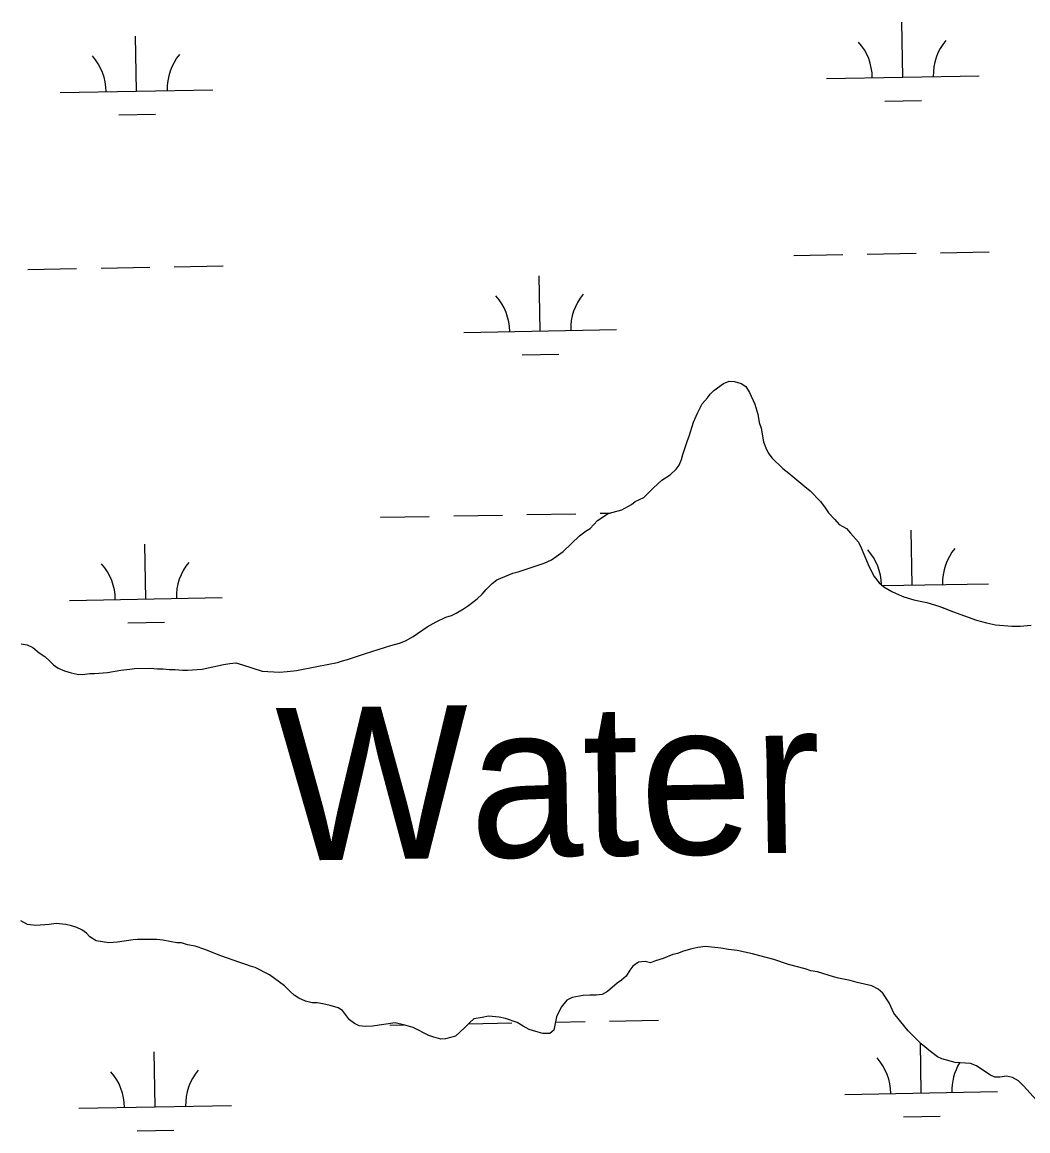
# Model space of a CAD drawing. Extents: x 3957609 to 3995875, y 234277 to 260273.
# Drawn here: x 3979519 to 3980178, y 243520 to 244246 of the extents above; entities that cross this region are included whole.
import ezdxf

# ---------------------------------------------------------------- set-up
doc = ezdxf.new("R2010")
doc.units = 0
for name, color, linetype in [('V-RIVR-IDEN', 7, 'Continuous'), ('V-TOPO-SHOR', 7, 'Continuous'), ('V-WETL-SWMP', 7, 'Continuous')]:
    doc.layers.add(name, color=color, linetype=linetype)

msp = doc.modelspace()

# ---------------------------------------------------------------- linework, layer by layer
at = {"layer": 'V-TOPO-SHOR'}
for points in [[(3979954.895, 243971.566), (3979956.091, 243974.583), (3979958.775, 243983.635), (3979961.471, 243989.671), (3979964.467, 243995.708), (3979968.071, 243999.638), (3979969.872, 244002.055), (3979972.276, 244004.474), (3979978.592, 244009.014), (3979982.205, 244010.532), (3979985.821, 244010.241), (3979990.044, 244009.049), (3979993.065, 244006.948), (3979995.49, 244003.036), (3979999.129, 243995.512), (3980000.956, 243988.886), (3980001.878, 243983.463), (3980003.094, 243979.85), (3980004.628, 243970.813), (3980006.148, 243966.899), (3980007.665, 243963.587), (3980010.086, 243960.28), (3980017.34, 243953.37), (3980021.268, 243950.367), (3980031.844, 243941.659), (3980035.17, 243938.655), (3980042.123, 243931.743), (3980045.15, 243927.532), (3980047.27, 243924.225), (3980051.503, 243920.016), (3980054.225, 243916.709), (3980059.056, 243914.011), (3980061.778, 243911.005), (3980066.92, 243904.994), (3980068.739, 243901.381), (3980073.902, 243889.038), (3980077.236, 243882.72), (3980080.564, 243878.509), (3980083.587, 243875.806), (3980088.719, 243872.808), (3980093.548, 243870.713), (3980096.567, 243869.215), (3980103.202, 243867.426), (3980108.331, 243866.236), (3980111.648, 243865.644), (3980119.492, 243863.256), (3980122.511, 243862.06), (3980128.544, 243859.666), (3980144.236, 243853.987), (3980150.874, 243852.199), (3980156.602, 243851.011), (3980167.456, 243850.138), (3980172.882, 243850.157), (3980180.113, 243850.781)], [(3979518.552, 243838.524), (3979522.472, 243837.934), (3979526.092, 243836.136), (3979530.324, 243832.534), (3979533.949, 243830.131), (3979536.971, 243827.428), (3979539.691, 243824.725), (3979542.712, 243822.623), (3979546.937, 243820.827), (3979551.16, 243819.635), (3979555.082, 243818.742), (3979558.701, 243818.452), (3979563.52, 243819.07), (3979566.534, 243819.078), (3979574.972, 243819.707), (3979583.709, 243821.241), (3979589.734, 243821.862), (3979592.747, 243822.474), (3979603.296, 243822.507), (3979607.818, 243822.218), (3979611.435, 243822.228), (3979615.355, 243821.638), (3979619.274, 243821.651), (3979624.097, 243821.364), (3979627.413, 243821.374), (3979637.055, 243822.007), (3979650.912, 243825.063), (3979655.131, 243825.677), (3979659.047, 243825.99), (3979663.573, 243824.798), (3979676.244, 243820.618), (3979687.698, 243820.049), (3979692.822, 243820.367), (3979698.849, 243820.987), (3979712.102, 243823.74), (3979725.66, 243826.193), (3979728.969, 243827.41), (3979732.283, 243828.323), (3979744.026, 243832.278), (3979760.588, 243837.451), (3979766.311, 243838.977), (3979770.224, 243840.494), (3979775.34, 243843.222), (3979784.364, 243849.579), (3979790.381, 243852.913), (3979796.703, 243855.946), (3979800.316, 243857.163), (3979803.324, 243858.681), (3979808.139, 243861.406), (3979811.448, 243863.526), (3979817.16, 243868.064), (3979820.468, 243871.089), (3979823.171, 243874.112), (3979827.077, 243878.042), (3979830.083, 243880.463), (3979840.62, 243884.715), (3979843.934, 243885.628), (3979861.096, 243891.408), (3979865.913, 243893.531), (3979873.431, 243898.979), (3979884.251, 243909.26), (3979888.461, 243912.588), (3979891.169, 243914.106), (3979895.976, 243919.244), (3979902.894, 243923.784), (3979911.93, 243926.224), (3979918.248, 243929.861), (3979920.654, 243931.675), (3979926.372, 243934.405), (3979932.684, 243940.754), (3979938.095, 243945.594), (3979943.508, 243949.227), (3979947.415, 243952.856), (3979949.516, 243955.576), (3979951.014, 243959.196), (3979951.906, 243962.514), (3979954.895, 243971.566)], [(3980031.899, 243625.78), (3980021.041, 243628.459), (3980011.384, 243631.746), (3980002.334, 243634.128), (3979997.507, 243635.621), (3979987.556, 243637.701), (3979981.828, 243638.285), (3979976.7, 243639.176), (3979966.75, 243640.349), (3979961.626, 243639.733), (3979957.713, 243638.815), (3979952.292, 243637.292), (3979948.378, 243635.772), (3979945.365, 243635.162), (3979939.043, 243632.43), (3979933.923, 243630.906), (3979930.611, 243629.692), (3979927.294, 243630.585), (3979922.776, 243629.968), (3979919.165, 243627.545), (3979917.064, 243624.828), (3979914.664, 243620.902), (3979911.657, 243618.18), (3979908.952, 243616.363), (3979902.638, 243610.92), (3979899.027, 243608.798), (3979895.109, 243608.485), (3979890.89, 243608.472), (3979886.672, 243608.157), (3979879.44, 243606.93), (3979875.829, 243605.109), (3979872.227, 243600.577), (3979869.233, 243594.241), (3979867.449, 243585.494), (3979864.744, 243583.374), (3979860.224, 243583.362), (3979855.698, 243584.554), (3979851.172, 243586.047), (3979847.248, 243588.146), (3979843.322, 243590.544), (3979835.779, 243593.233), (3979831.556, 243594.124), (3979824.621, 243594.708), (3979820.404, 243593.79), (3979814.981, 243592.869), (3979812.276, 243590.45), (3979808.97, 243587.124), (3979802.96, 243581.68), (3979796.334, 243579.851), (3979793.322, 243579.54), (3979788.796, 243581.035), (3979785.478, 243581.928), (3979775.211, 243587.323), (3979769.782, 243588.814), (3979763.447, 243590.302), (3979748.685, 243588.148), (3979743.864, 243587.83), (3979739.945, 243588.422), (3979736.926, 243589.919), (3979733.602, 243592.322), (3979729.064, 243598.335), (3979726.043, 243600.135), (3979720.915, 243601.626), (3979716.087, 243602.818), (3979712.471, 243603.41), (3979709.155, 243603.399), (3979704.629, 243604.591), (3979700.404, 243606.387), (3979697.383, 243608.487), (3979694.663, 243610.891), (3979691.036, 243614.495), (3979681.067, 243621.7), (3979671.709, 243626.495), (3979668.693, 243627.39), (3979665.674, 243628.586), (3979661.752, 243629.78), (3979649.38, 243634.263), (3979638.818, 243638.451), (3979632.484, 243640.542), (3979627.356, 243641.431), (3979623.434, 243642.625), (3979620.419, 243642.614), (3979611.371, 243644.396), (3979607.451, 243644.986), (3979594.793, 243644.947), (3979591.78, 243644.638), (3979581.536, 243643.1), (3979575.81, 243642.78), (3979567.669, 243643.962), (3979563.442, 243646.661), (3979561.322, 243649.068), (3979558.303, 243651.167), (3979554.984, 243652.664), (3979551.363, 243653.858), (3979547.744, 243654.753), (3979541.412, 243655.337), (3979536.892, 243654.718), (3979528.153, 243654.089), (3979522.726, 243654.675), (3979518.197, 243657.073)], [(3980183.47, 243539.733), (3980175.001, 243549.052), (3980171.675, 243552.357), (3980167.751, 243554.454), (3980163.829, 243555.347), (3980159.613, 243554.731), (3980156.297, 243554.72), (3980152.975, 243556.218), (3980144.218, 243562.22), (3980140.294, 243563.715), (3980130.347, 243564.289), (3980121.598, 243566.673), (3980118.579, 243568.17), (3980114.049, 243571.471), (3980108.003, 243576.579), (3980099.539, 243584.992), (3980097.423, 243587.396), (3980090.161, 243596.719), (3980087.126, 243603.34), (3980082.886, 243609.656), (3980079.863, 243612.361), (3980075.638, 243614.459), (3980065.986, 243616.84), (3980061.46, 243618.032), (3980053.921, 243619.515), (3980050.604, 243620.41), (3980040.042, 243623.693), (3980035.821, 243624.283), (3980031.899, 243625.78)]]:
    msp.add_lwpolyline(points, dxfattribs=at)
at = {"layer": 'V-WETL-SWMP'}
for p, q in [((3980095.945, 244209.623), (3980095.291, 244245.617)), ((3979594.12, 244200.498), (3979593.466, 244236.492)), ((3980045.953, 244208.714), (3980145.937, 244210.532)), ((3979544.128, 244199.589), (3979644.112, 244201.407)), ((3980084.228, 244193.977), (3980108.224, 244194.413)), ((3979582.403, 244184.852), (3979606.399, 244185.288)), ((3980024.648, 244092.876), (3980056.643, 244093.457)), ((3980072.64, 244093.748), (3980104.635, 244094.33)), ((3980120.632, 244094.621), (3980152.627, 244095.203)), ((3979522.823, 244083.751), (3979554.818, 244084.333)), ((3979570.815, 244084.624), (3979602.81, 244085.205)), ((3979618.807, 244085.496), (3979650.802, 244086.078)), ((3979858.456, 244043.416), (3979857.801, 244079.41)), ((3979808.464, 244042.507), (3979908.447, 244044.325)), ((3979846.738, 244027.77), (3979870.734, 244028.206)), ((3979849.796, 243923.168), (3979881.791, 243923.75)), ((3979897.788, 243924.04), (3979904.277, 243924.158)), ((3979753.812, 243921.423), (3979785.807, 243922.004)), ((3979801.804, 243922.295), (3979833.799, 243922.877)), ((3980101.993, 243877.003), (3980101.339, 243912.997)), ((3979600.168, 243867.878), (3979599.514, 243903.872)), ((3980082.641, 243876.651), (3980151.985, 243877.912)), ((3979550.176, 243866.969), (3979650.16, 243868.787)), ((3979588.451, 243852.232), (3979612.447, 243852.668)), ((3979811.573, 243589.743), (3979839.847, 243590.257)), ((3979868.527, 243590.778), (3979887.839, 243591.13)), ((3979903.836, 243591.42), (3979935.831, 243592.002)), ((3979759.86, 243588.803), (3979769.115, 243588.971)), ((3980108.041, 243544.383), (3980107.446, 243577.133)), ((3979606.216, 243535.258), (3979605.562, 243571.252)), ((3980058.05, 243543.474), (3980158.033, 243545.292)), ((3979556.225, 243534.349), (3979656.208, 243536.167)), ((3980096.324, 243528.737), (3980120.32, 243529.173)), ((3979594.499, 243519.612), (3979618.495, 243520.048))]:
    msp.add_line(p, q, dxfattribs=at)
for points in [[(3979840.621, 243884.714), (3979843.933, 243885.629), (3979861.096, 243891.408), (3979865.912, 243893.532), (3979873.431, 243898.98), (3979884.251, 243909.261), (3979888.461, 243912.589), (3979891.169, 243914.105), (3979895.976, 243919.243), (3979902.894, 243923.785), (3979911.929, 243926.224), (3979918.248, 243929.86), (3979920.654, 243931.676), (3979926.372, 243934.406), (3979932.683, 243940.755), (3979938.094, 243945.594), (3979943.508, 243949.227), (3979947.415, 243952.856), (3979949.517, 243955.575), (3979951.013, 243959.197), (3979951.907, 243962.515), (3979954.894, 243971.566), (3979956.09, 243974.584), (3979958.776, 243983.635), (3979961.47, 243989.671), (3979964.466, 243995.708), (3979968.071, 243999.638), (3979969.872, 244002.055), (3979972.276, 244004.473), (3979978.592, 244009.013), (3979982.204, 244010.531), (3979985.822, 244010.241), (3979990.045, 244009.048), (3979993.066, 244006.947), (3979995.489, 244003.036), (3979999.129, 243995.512), (3980000.957, 243988.887), (3980001.878, 243983.464), (3980003.095, 243979.851), (3980004.629, 243970.813), (3980006.148, 243966.899), (3980007.665, 243963.588), (3980010.087, 243960.28), (3980017.341, 243953.37), (3980021.269, 243950.368), (3980031.845, 243941.659), (3980035.169, 243938.655), (3980042.123, 243931.743), (3980045.15, 243927.533), (3980047.27, 243924.224), (3980051.502, 243920.017), (3980054.225, 243916.709), (3980059.056, 243914.011), (3980061.778, 243911.005), (3980066.92, 243904.993), (3980068.739, 243901.381), (3980073.901, 243889.039), (3980077.235, 243882.72), (3980080.564, 243878.51), (3980083.586, 243875.806), (3980088.719, 243872.808), (3980093.548, 243870.713), (3980096.567, 243869.215), (3980103.203, 243867.426), (3980108.331, 243866.236), (3980111.648, 243865.643), (3980119.492, 243863.256), (3980128.545, 243859.666), (3980144.236, 243853.987), (3980150.873, 243852.199), (3980156.603, 243851.011), (3980167.457, 243850.139), (3980172.882, 243850.156), (3980180.114, 243850.781)], [(3979518.551, 243838.525), (3979522.471, 243837.934), (3979526.093, 243836.137), (3979530.324, 243832.533), (3979533.948, 243830.132), (3979536.971, 243827.429), (3979539.692, 243824.724), (3979542.712, 243822.624), (3979546.937, 243820.828), (3979551.161, 243819.635), (3979555.082, 243818.743), (3979558.7, 243818.452), (3979563.52, 243819.07), (3979566.534, 243819.079), (3979574.972, 243819.707), (3979583.708, 243821.241), (3979589.735, 243821.862), (3979592.747, 243822.474), (3979603.296, 243822.506), (3979607.818, 243822.218), (3979611.435, 243822.229), (3979615.355, 243821.638), (3979619.274, 243821.65), (3979624.097, 243821.364), (3979627.413, 243821.374), (3979637.056, 243822.006), (3979650.912, 243825.062), (3979655.13, 243825.677), (3979659.047, 243825.991), (3979663.572, 243824.799), (3979676.244, 243820.618), (3979687.699, 243820.049), (3979692.822, 243820.366), (3979698.849, 243820.988), (3979712.102, 243823.74), (3979725.659, 243826.193), (3979728.97, 243827.409), (3979732.283, 243828.323), (3979744.026, 243832.277), (3979760.588, 243837.451), (3979766.311, 243838.976), (3979770.224, 243840.495), (3979775.34, 243843.223), (3979784.363, 243849.58), (3979790.381, 243852.914), (3979796.702, 243855.947), (3979800.315, 243857.163), (3979803.324, 243858.68), (3979808.139, 243861.407), (3979811.448, 243863.527), (3979817.161, 243868.065), (3979820.467, 243871.09), (3979823.171, 243874.112), (3979827.077, 243878.042), (3979830.084, 243880.463), (3979840.621, 243884.714)], [(3979623.434, 243642.624), (3979620.42, 243642.615), (3979611.372, 243644.396), (3979607.452, 243644.987), (3979594.793, 243644.948), (3979591.78, 243644.638), (3979581.536, 243643.1), (3979575.81, 243642.781), (3979567.669, 243643.962), (3979563.441, 243646.662), (3979561.323, 243649.067), (3979558.303, 243651.167), (3979554.983, 243652.664), (3979551.362, 243653.859), (3979547.743, 243654.752), (3979541.411, 243655.336), (3979536.892, 243654.719), (3979528.153, 243654.09), (3979522.726, 243654.676), (3979518.197, 243657.074)], [(3980144.217, 243562.22), (3980140.294, 243563.715), (3980130.346, 243564.288), (3980121.598, 243566.672), (3980118.579, 243568.17), (3980114.048, 243571.472), (3980108.004, 243576.578), (3980099.539, 243584.992), (3980097.422, 243587.397), (3980090.16, 243596.718), (3980087.125, 243603.34), (3980082.887, 243609.657), (3980079.864, 243612.361), (3980075.638, 243614.458), (3980065.986, 243616.84), (3980061.461, 243618.032), (3980053.921, 243619.516), (3980050.603, 243620.41), (3980040.043, 243623.693), (3980035.822, 243624.283), (3980031.899, 243625.779), (3980021.04, 243628.458), (3980011.385, 243631.745), (3980002.335, 243634.128), (3979997.508, 243635.621), (3979987.555, 243637.701), (3979981.827, 243638.286), (3979976.7, 243639.175), (3979966.75, 243640.35), (3979961.627, 243639.732), (3979957.712, 243638.816), (3979952.291, 243637.292), (3979948.377, 243635.773), (3979945.365, 243635.161), (3979939.044, 243632.429), (3979933.924, 243630.907), (3979930.612, 243629.691), (3979927.294, 243630.585), (3979922.775, 243629.969), (3979919.165, 243627.546), (3979917.064, 243624.827), (3979914.664, 243620.902), (3979911.658, 243618.18), (3979908.951, 243616.363), (3979902.638, 243610.919), (3979899.028, 243608.798), (3979895.11, 243608.484), (3979890.89, 243608.472), (3979886.672, 243608.157), (3979879.441, 243606.93), (3979875.83, 243605.11), (3979872.227, 243600.578), (3979869.232, 243594.24), (3979867.45, 243585.493), (3979864.744, 243583.375), (3979860.223, 243583.361), (3979855.698, 243584.553), (3979851.172, 243586.047), (3979847.247, 243588.145), (3979843.322, 243590.544), (3979835.778, 243593.234), (3979831.556, 243594.125), (3979824.621, 243594.707), (3979820.404, 243593.79), (3979814.982, 243592.869), (3979812.276, 243590.45), (3979808.971, 243587.124), (3979802.959, 243581.681), (3979796.334, 243579.852), (3979793.321, 243579.541), (3979788.795, 243581.035), (3979785.477, 243581.929), (3979775.212, 243587.323), (3979769.782, 243588.814), (3979763.448, 243590.302), (3979748.685, 243588.147), (3979743.864, 243587.831), (3979739.944, 243588.422), (3979736.925, 243589.92), (3979733.602, 243592.321), (3979729.063, 243598.335), (3979726.043, 243600.135), (3979720.915, 243601.626), (3979716.088, 243602.817), (3979712.47, 243603.409), (3979709.154, 243603.399), (3979704.629, 243604.591), (3979700.404, 243606.387), (3979697.384, 243608.487), (3979694.664, 243610.89), (3979691.036, 243614.496), (3979681.067, 243621.7), (3979671.709, 243626.494), (3979668.692, 243627.389), (3979665.674, 243628.586), (3979661.752, 243629.779), (3979649.381, 243634.263), (3979638.819, 243638.451), (3979632.483, 243640.542), (3979627.356, 243641.43), (3979623.434, 243642.624)], [(3980183.469, 243539.733), (3980175.001, 243549.051), (3980171.676, 243552.357), (3980167.751, 243554.455), (3980163.83, 243555.347), (3980159.612, 243554.731), (3980156.296, 243554.721), (3980152.976, 243556.218), (3980144.217, 243562.22)]]:
    msp.add_lwpolyline(points, dxfattribs=at)
for centre, start, end in [((3980040.703, 244209.094), 0.269879, 41.813537), ((3980151.17, 244211.102), 140.269876, 181.813534), ((3979538.878, 244199.969), 0.269879, 41.813537), ((3979649.345, 244201.977), 140.269876, 181.813534), ((3979803.213, 244042.887), 0.269879, 41.813537), ((3979913.681, 244044.895), 140.269876, 181.813534), ((3980046.751, 243876.474), 1.237989, 41.813537), ((3980157.218, 243878.482), 140.269876, 181.813534), ((3979544.926, 243867.349), 0.269879, 41.813537), ((3979655.393, 243869.357), 140.269876, 181.813534), ((3980052.799, 243543.854), 0.269879, 41.813537), ((3980163.267, 243545.862), 148.785983, 181.813534), ((3979550.974, 243534.729), 0.269879, 41.813537), ((3979661.441, 243536.737), 140.269876, 181.813534)]:
    msp.add_arc(centre, 35.246, start, end, dxfattribs=at)

# ---------------------------------------------------------------- texts
at = {"layer": 'V-RIVR-IDEN'}
msp.add_text('Water', height=99.9998, rotation=0.902342, dxfattribs=at).set_placement((3979686.328, 243696.405))

doc.saveas('drawing.dxf')
